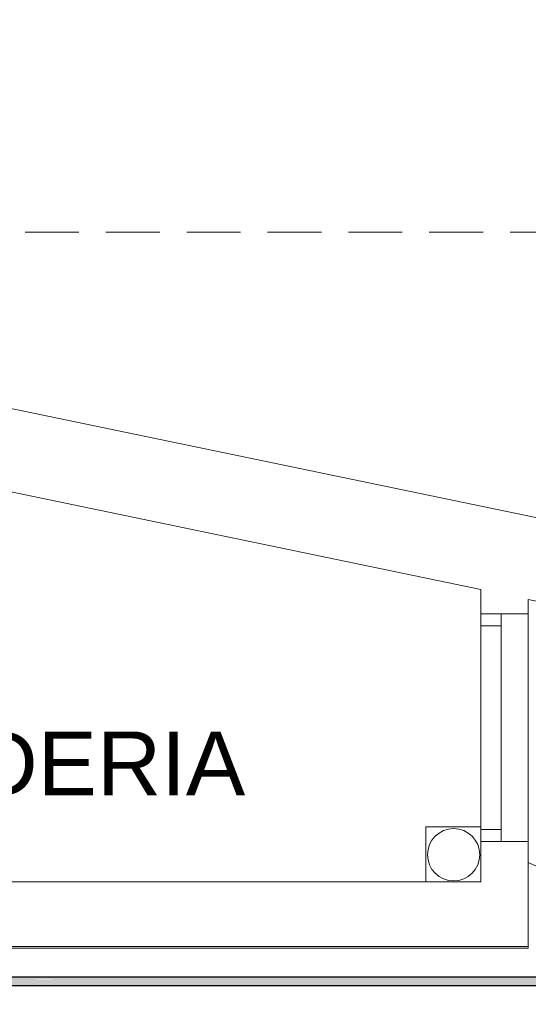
# Model space of a CAD drawing. Header units: millimetres. Extents: x 567 to 934, y -1 to 364.
# Tile 507 of 656: x 787 to 790, y 43 to 49. Entities that reach past the tile are written whole.
import ezdxf

# ---------------------------------------------------------------- set-up
doc = ezdxf.new("R2010")
doc.units = ezdxf.units.MM
doc.header["$MEASUREMENT"] = 0
doc.linetypes.add('HIDDEN2', pattern=[0.47625, 0.3175, -0.15875])
doc.linetypes.add('NULL', pattern=[0])
doc.layers.add('AF-Condutos', color=140, linetype='Continuous', lineweight=25)
doc.layers.add('DI-Detalhes', color=1, linetype='HIDDEN2', lineweight=9)
doc.layers.add('ARQ FINA', color=8, linetype='Continuous')
doc.styles.add('Arial', font='arial.ttf')

msp = doc.modelspace()

# ---------------------------------------------------------------- hatches: boundary and pattern name
at = {"layer": 'AF-Condutos', "linetype": 'Continuous'}
for points in [[(783.2948, 43.305), (798.768, 43.3018), (798.768, 43.305)], [(783.2948, 43.3018), (798.768, 43.2949), (798.768, 43.3018)], [(783.2948, 43.2949), (798.768, 43.2854), (798.768, 43.2949)], [(783.2948, 43.2854), (798.768, 43.275), (798.768, 43.2854)], [(783.2948, 43.275), (798.768, 43.2655), (798.768, 43.275)], [(783.2948, 43.2655), (798.768, 43.2585), (798.768, 43.2655)], [(798.798, 43.3018), (783.3148, 43.305), (783.3148, 43.3018)], [(798.798, 43.2949), (783.3148, 43.3018), (783.3148, 43.2949)], [(798.798, 43.2854), (783.3148, 43.2948), (783.3148, 43.2854)], [(798.798, 43.275), (783.3148, 43.2854), (783.3148, 43.275)], [(798.798, 43.2655), (783.3148, 43.275), (783.3148, 43.2655)], [(798.798, 43.2585), (783.3148, 43.2655), (783.3148, 43.2585)], [(783.2948, 43.2585), (798.768, 43.2553), (798.768, 43.2585)], [(798.798, 43.2553), (783.3148, 43.2585), (783.3148, 43.2553)]]:
    msp.add_hatch(color=151, dxfattribs=at).paths.add_polyline_path(points)

# ---------------------------------------------------------------- linework, layer by layer
at = {"layer": 'AF-Condutos'}
for p, q in [((798.768, 43.305), (783.2948, 43.305)), ((783.3148, 43.2553), (798.798, 43.2553))]:
    msp.add_line(p, q, dxfattribs=at)
at = {"layer": 'ARQ FINA', "lineweight": 5}
for p, q in [((813.7128, 41.1145), (749.5081, 54.441)), ((813.7128, 41.1145), (749.5081, 54.441)), ((783.0678, 46.985), (789.7998, 45.5877)), ((789.7998, 45.5877), (789.7998, 45.4435)), ((790.0798, 45.4435), (790.0798, 45.5296)), ((790.0798, 45.5296), (803.8831, 42.6646)), ((789.7998, 45.3735), (789.7998, 45.4435)), ((789.7998, 45.4435), (789.9198, 45.4435)), ((790.0798, 45.4435), (789.9198, 45.4435)), ((789.9198, 45.4435), (789.9198, 44.1035)), ((790.0798, 44.1035), (790.0798, 45.4435)), ((789.9198, 45.3735), (789.7998, 45.3735)), ((789.7998, 44.1735), (789.7998, 45.3735)), ((789.4753, 43.8654), (789.4753, 44.1899)), ((789.4753, 44.1899), (789.7998, 44.1899)), ((789.7998, 44.1899), (789.4753, 44.1899)), ((789.4753, 44.1899), (789.4753, 43.8654)), ((789.4753, 43.8654), (789.4753, 44.1899)), ((789.4753, 44.1899), (789.7998, 44.1899)), ((789.7998, 44.1035), (789.7998, 44.1735)), ((789.7998, 44.1735), (789.9198, 44.1735)), ((789.7998, 44.1035), (789.7998, 43.8654)), ((789.9198, 44.1035), (789.7998, 44.1035)), ((789.9198, 44.1035), (790.0798, 44.1035)), ((790.0798, 43.4854), (790.0798, 44.1035)), ((789.7998, 43.8654), (784.8498, 43.8654)), ((784.8498, 43.4854), (790.0798, 43.4854)), ((784.8698, 43.4754), (790.0798, 43.4754)), ((790.0798, 43.4854), (790.0798, 43.4754))]:
    msp.add_line(p, q, dxfattribs=at)
for centre, radius, start, end in [((789.6398, 44.0254), 0.154, 90, 270), ((789.6398, 44.0254), 0.154, 270, 90), ((788.8313, 41.0437), 3.1899, 56.34348, 66.95881)]:
    msp.add_arc(centre, radius, start, end, dxfattribs=at)
at = {"layer": 'DI-Detalhes'}
msp.add_lwpolyline([(782.8287, 47.692), (790.2344, 47.692), (790.2344, 43.3066), (782.8287, 43.3066), (782.8287, 47.692)], dxfattribs=at)

# ---------------------------------------------------------------- texts
at = {"layer": 'ARQ FINA', "linetype": 'NULL', "lineweight": 5, "insert": (785.0931, 44.376), "char_height": 0.375, "width": 6.639672, "attachment_point": 7, "line_spacing_factor": 0.9, "style": 'Arial'}
msp.add_mtext('LAVANDERIA', dxfattribs=at)

doc.saveas('drawing.dxf')
